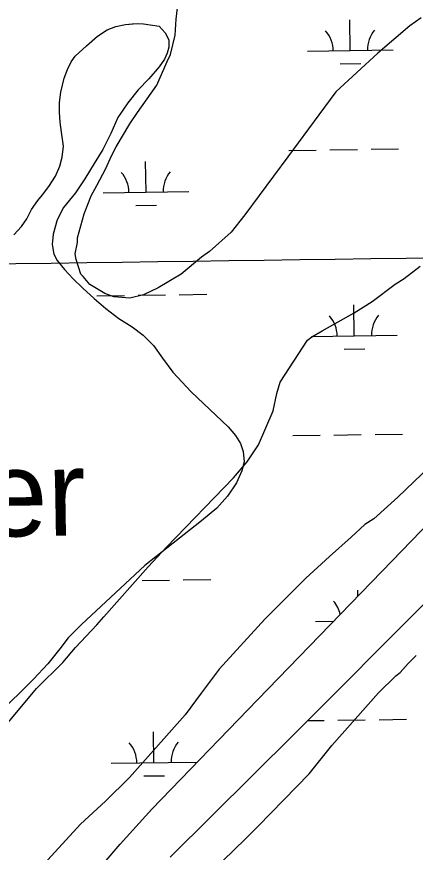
# Model space of a CAD drawing. Extents: x 3767014 to 3805179, y 361544 to 387384.
# Drawn here: x 3792206 to 3792670, y 378689 to 379664 of the extents above; entities that cross this region are included whole.
import ezdxf

# ---------------------------------------------------------------- set-up
doc = ezdxf.new("R2010")
doc.units = 0
for name, color, linetype in [('V-GRID-MAJR', 7, 'Continuous'), ('V-RIVR-IDEN', 7, 'Continuous'), ('V-SITE-VEGE', 7, 'Continuous'), ('V-TOPO-SHOR', 7, 'Continuous'), ('V-WETL-SWMP', 7, 'Continuous')]:
    doc.layers.add(name, color=color, linetype=linetype)

msp = doc.modelspace()

# ---------------------------------------------------------------- linework, layer by layer
at = {"layer": 'V-GRID-MAJR'}
msp.add_spline([(3771088.411, 379085.847), (3773738.277, 379121.596), (3779038.002, 379193.674), (3784337.716, 379266.522), (3789637.419, 379340.141), (3794937.112, 379414.531), (3800236.794, 379489.691), (3802886.631, 379527.561)], degree=3, dxfattribs=at)
at = {"layer": 'V-SITE-VEGE'}
for p, q in [((3792391.741, 379661.061), (3792393.062, 379674.336)), ((3792390.424, 379642.475), (3792391.741, 379661.061)), ((3792677.14, 379662.548), (3792663.871, 379653.248)), ((3792663.871, 379653.248), (3792626.72, 379621.369)), ((3792385.128, 379619.906), (3792390.424, 379642.475)), ((3792626.72, 379621.369), (3792577.63, 379576.208)), ((3792369.217, 379584.056), (3792381.149, 379611.94)), ((3792381.149, 379611.94), (3792385.128, 379619.906)), ((3792346.669, 379552.185), (3792369.217, 379584.056)), ((3792577.63, 379576.208), (3792557.731, 379549.648)), ((3792337.385, 379538.906), (3792346.669, 379552.185)), ((3792557.731, 379549.648), (3792521.92, 379500.512)), ((3792321.47, 379512.347), (3792337.385, 379538.906)), ((3792316.166, 379501.727), (3792321.47, 379512.347)), ((3792309.538, 379487.12), (3792316.166, 379501.727)), ((3792521.92, 379500.512), (3792471.515, 379432.785)), ((3792298.928, 379467.203), (3792309.538, 379487.12)), ((3792292.296, 379455.251), (3792298.928, 379467.203)), ((3792284.346, 379434.007), (3792292.296, 379455.251)), ((3792276.396, 379406.128), (3792284.346, 379434.007)), ((3792471.515, 379432.785), (3792455.596, 379412.866)), ((3792455.596, 379412.866), (3792430.387, 379390.285)), ((3792273.754, 379387.542), (3792276.398, 379400.818)), ((3792276.398, 379400.818), (3792276.396, 379406.128)), ((3792275.083, 379380.907), (3792273.754, 379387.542)), ((3792430.387, 379390.285), (3792421.099, 379383.643)), ((3792280.403, 379363.652), (3792275.083, 379380.907)), ((3792421.099, 379383.643), (3792397.215, 379363.718)), ((3792657.397, 379358.553), (3792675.971, 379373.163)), ((3792283.058, 379360.998), (3792280.403, 379363.652)), ((3792291.028, 379351.713), (3792283.058, 379360.998)), ((3792397.215, 379363.718), (3792370.675, 379347.772)), ((3792646.782, 379351.909), (3792657.397, 379358.553)), ((3792308.289, 379341.102), (3792291.028, 379351.713)), ((3792620.244, 379331.982), (3792646.782, 379351.909)), ((3792318.912, 379337.125), (3792308.289, 379341.102)), ((3792353.425, 379339.799), (3792337.498, 379335.808)), ((3792370.675, 379347.772), (3792353.425, 379339.799)), ((3792337.498, 379335.808), (3792318.912, 379337.125)), ((3792599.013, 379318.697), (3792620.244, 379331.982)), ((3792561.856, 379297.439), (3792599.013, 379318.697)), ((3792544.606, 379286.807), (3792549.912, 379290.793)), ((3792549.912, 379290.793), (3792561.856, 379297.439)), ((3792512.774, 379237.674), (3792544.606, 379286.807)), ((3792508.796, 379224.399), (3792512.774, 379237.674)), ((3792504.827, 379204.484), (3792508.796, 379224.399)), ((3792487.593, 379164.65), (3792504.827, 379204.484)), ((3792474.331, 379144.731), (3792487.593, 379164.65)), ((3792458.412, 379126.14), (3792474.331, 379144.731)), ((3792687.233, 379139.439), (3792650.086, 379103.577)), ((3792380.137, 379045.123), (3792458.412, 379126.14)), ((3792650.086, 379103.577), (3792622.223, 379078.341)), ((3792622.223, 379078.341), (3792611.606, 379071.698)), ((3792611.606, 379071.698), (3792595.687, 379057.087)), ((3792595.687, 379057.087), (3792570.476, 379034.506)), ((3792358.909, 379022.544), (3792380.137, 379045.123)), ((3792570.476, 379034.506), (3792542.613, 379009.269)), ((3792307.173, 378964.106), (3792358.909, 379022.544)), ((3792542.613, 379009.269), (3792494.854, 378961.456)), ((3792299.212, 378954.81), (3792307.173, 378964.106)), ((3792494.854, 378961.456), (3792441.788, 378903.018)), ((3792274.008, 378928.248), (3792299.212, 378954.81)), ((3792259.414, 378910.983), (3792274.008, 378928.248)), ((3792228.9, 378880.435), (3792259.414, 378910.983)), ((3792662.14, 378909.779), (3792671.426, 378919.073)), ((3792441.788, 378903.018), (3792420.564, 378875.131)), ((3792652.855, 378899.156), (3792662.14, 378909.779)), ((3792627.646, 378875.245), (3792647.546, 378895.168)), ((3792647.546, 378895.168), (3792652.855, 378899.156)), ((3792207.675, 378855.202), (3792228.9, 378880.435)), ((3792420.564, 378875.131), (3792401.995, 378849.897)), ((3792573.255, 378814.154), (3792627.646, 378875.245)), ((3792185.126, 378828.639), (3792207.675, 378855.202)), ((3792401.995, 378849.897), (3792336.992, 378776.853)), ((3792546.723, 378780.951), (3792573.255, 378814.154)), ((3792336.992, 378776.853), (3792309.131, 378748.962)), ((3792487.022, 378719.855), (3792546.723, 378780.951)), ((3792309.131, 378748.962), (3792279.941, 378722.397)), ((3792279.941, 378722.397), (3792209.631, 378645.366)), ((3792472.43, 378705.245), (3792487.022, 378719.855)), ((3792429.975, 378664.072), (3792472.43, 378705.245))]:
    msp.add_line(p, q, dxfattribs=at)
at = {"layer": 'V-TOPO-SHOR'}
for points in [[(3792202.432, 379409.671), (3792211.189, 379419.211), (3792217.368, 379428.234), (3792223.031, 379439.318), (3792230.242, 379449.63), (3792235.649, 379456.075), (3792243.116, 379466.128), (3792250.841, 379477.986), (3792255.987, 379489.842), (3792258.559, 379500.152), (3792260.356, 379513.038), (3792257.769, 379529.528), (3792256.217, 379540.866), (3792255.436, 379552.72), (3792255.43, 379563.799), (3792257.228, 379576.169), (3792260.827, 379592.148), (3792264.685, 379602.457), (3792269.062, 379611.223), (3792273.696, 379617.924), (3792287.09, 379630.044), (3792299.968, 379641.132), (3792311.044, 379648.609), (3792321.091, 379652.482), (3792332.687, 379654.806), (3792340.16, 379655.585), (3792346.087, 379656.103), (3792353.302, 379655.591), (3792371.599, 379653.025), (3792378.56, 379645.298), (3792382.947, 379637.054), (3792382.951, 379628.551), (3792381.151, 379621.334), (3792378.062, 379614.375), (3792371.884, 379605.351), (3792359.522, 379591.431), (3792347.416, 379578.797), (3792335.314, 379563.586), (3792323.729, 379546.572), (3792315.236, 379527.757), (3792305.969, 379509.198), (3792295.927, 379492.957), (3792285.116, 379474.912), (3792274.3, 379458.674), (3792260.394, 379441.401), (3792252.93, 379427.222), (3792248.043, 379410.214), (3792247.019, 379398.358), (3792248.829, 379387.02), (3792252.698, 379379.549), (3792261.466, 379369.248), (3792271.521, 379358.172), (3792282.865, 379347.357), (3792296.015, 379335.511), (3792309.68, 379323.663), (3792324.632, 379312.076), (3792340.099, 379302.292), (3792353.247, 379292.507), (3792365.107, 379280.659), (3792375.681, 379265.719), (3792387.543, 379249.493), (3792409.2, 379226.57), (3792452.257, 379185.622), (3792460.767, 379175.576), (3792466.442, 379166.045), (3792469.796, 379156.77), (3792470.835, 379144.918), (3792468.262, 379134.35), (3792461.83, 379120.432), (3792451.53, 379104.965), (3792439.169, 379090.785), (3792421.14, 379075.829), (3792354.942, 379023.998), (3792281.024, 378955.152), (3792265.572, 378939.426), (3792255.786, 378926.536)], [(3792310.104, 378679.749), (3792326.414, 378698.8), (3792363.306, 378739.623), (3792486.42, 378867.148), (3792643.319, 379029.278), (3792687.98, 379075.544)], [(3792384.71, 378683.675), (3792529.186, 378827.146), (3792687.642, 378986.167)], [(3792255.786, 378926.536), (3792241.881, 378909.263), (3792225.14, 378891.216), (3792208.658, 378874.713), (3792191.66, 378858.726)]]:
    msp.add_lwpolyline(points, dxfattribs=at)
at = {"layer": 'V-WETL-SWMP'}
for p, q in [((3792594.638, 379624.5), (3792594.138, 379660.496)), ((3792311.045, 379648.611), (3792321.093, 379652.482)), ((3792321.093, 379652.482), (3792332.688, 379654.807)), ((3792332.688, 379654.807), (3792346.087, 379656.103)), ((3792346.087, 379656.103), (3792353.302, 379655.592)), ((3792353.302, 379655.592), (3792371.6, 379653.025)), ((3792371.6, 379653.025), (3792378.562, 379645.299)), ((3792287.091, 379630.044), (3792299.969, 379641.132)), ((3792299.969, 379641.132), (3792311.045, 379648.611)), ((3792378.562, 379645.299), (3792382.947, 379637.055)), ((3792382.947, 379637.055), (3792382.952, 379628.551)), ((3792273.698, 379617.925), (3792287.091, 379630.044)), ((3792381.152, 379621.335), (3792378.064, 379614.376)), ((3792382.952, 379628.551), (3792381.152, 379621.335)), ((3792544.643, 379623.805), (3792644.633, 379625.194)), ((3792269.063, 379611.223), (3792273.698, 379617.925)), ((3792378.064, 379614.376), (3792371.884, 379605.353)), ((3792260.828, 379592.149), (3792264.687, 379602.459)), ((3792264.687, 379602.459), (3792269.063, 379611.223)), ((3792371.884, 379605.353), (3792359.523, 379591.431)), ((3792582.854, 379608.903), (3792606.851, 379609.237)), ((3792257.229, 379576.17), (3792260.828, 379592.149)), ((3792359.523, 379591.431), (3792347.418, 379578.797)), ((3792255.432, 379563.8), (3792257.229, 379576.17)), ((3792347.418, 379578.797), (3792335.316, 379563.587)), ((3792255.438, 379552.72), (3792255.432, 379563.8)), ((3792335.316, 379563.587), (3792323.729, 379546.573)), ((3792256.218, 379540.866), (3792255.438, 379552.72)), ((3792323.729, 379546.573), (3792315.236, 379527.757)), ((3792257.77, 379529.529), (3792256.218, 379540.866)), ((3792260.356, 379513.038), (3792257.77, 379529.529)), ((3792315.236, 379527.757), (3792305.969, 379509.198)), ((3792258.56, 379500.153), (3792260.356, 379513.038)), ((3792305.969, 379509.198), (3792295.928, 379492.958)), ((3792522.841, 379508.059), (3792554.838, 379508.504)), ((3792570.836, 379508.726), (3792602.833, 379509.17)), ((3792618.831, 379509.393), (3792650.828, 379509.837)), ((3792255.988, 379489.844), (3792258.56, 379500.153)), ((3792356.438, 379459.313), (3792355.938, 379495.31)), ((3792250.841, 379477.987), (3792255.988, 379489.844)), ((3792295.928, 379492.958), (3792285.116, 379474.914)), ((3792243.117, 379466.129), (3792250.841, 379477.987)), ((3792235.65, 379456.075), (3792243.117, 379466.129)), ((3792285.116, 379474.914), (3792274.302, 379458.674)), ((3792230.242, 379449.63), (3792235.65, 379456.075)), ((3792274.302, 379458.674), (3792260.396, 379441.401)), ((3792306.443, 379458.619), (3792406.433, 379460.008)), ((3792223.032, 379439.319), (3792230.242, 379449.63)), ((3792217.369, 379428.235), (3792223.032, 379439.319)), ((3792260.396, 379441.401), (3792252.931, 379427.224)), ((3792344.653, 379443.717), (3792368.651, 379444.05)), ((3792211.19, 379419.212), (3792217.369, 379428.235)), ((3792252.931, 379427.224), (3792248.044, 379410.214)), ((3792202.434, 379409.673), (3792211.19, 379419.212)), ((3792248.044, 379410.214), (3792247.02, 379398.359)), ((3792247.02, 379398.359), (3792248.83, 379387.022)), ((3792248.83, 379387.022), (3792252.7, 379379.551)), ((3792252.7, 379379.551), (3792261.467, 379369.249)), ((3792261.467, 379369.249), (3792271.523, 379358.174)), ((3792271.523, 379358.174), (3792282.867, 379347.357)), ((3792282.867, 379347.357), (3792296.016, 379335.511)), ((3792299.267, 379338.436), (3792331.264, 379338.881)), ((3792347.263, 379339.103), (3792379.259, 379339.548)), ((3792395.258, 379339.77), (3792427.255, 379340.214)), ((3792296.016, 379335.511), (3792309.68, 379323.665)), ((3792309.68, 379323.665), (3792324.633, 379312.077)), ((3792599.259, 379291.857), (3792598.759, 379327.853)), ((3792324.633, 379312.077), (3792340.099, 379302.293)), ((3792340.099, 379302.293), (3792353.247, 379292.508)), ((3792353.247, 379292.508), (3792365.107, 379280.661)), ((3792549.264, 379291.162), (3792649.254, 379292.551)), ((3792365.107, 379280.661), (3792375.681, 379265.721)), ((3792587.475, 379276.261), (3792611.472, 379276.594)), ((3792375.681, 379265.721), (3792387.544, 379249.494)), ((3792387.544, 379249.494), (3792409.202, 379226.571)), ((3792409.202, 379226.571), (3792452.259, 379185.623)), ((3792452.259, 379185.623), (3792460.768, 379175.578)), ((3792460.768, 379175.578), (3792466.443, 379166.046)), ((3792527.462, 379175.416), (3792559.458, 379175.861)), ((3792575.457, 379176.083), (3792607.454, 379176.527)), ((3792623.452, 379176.75), (3792655.449, 379177.194)), ((3792466.443, 379166.046), (3792469.798, 379156.771)), ((3792469.798, 379156.771), (3792470.835, 379144.918)), ((3792470.835, 379144.918), (3792468.264, 379134.352)), ((3792468.264, 379134.352), (3792461.83, 379120.433)), ((3792461.83, 379120.433), (3792451.531, 379104.966)), ((3792451.531, 379104.966), (3792439.17, 379090.786)), ((3792439.17, 379090.786), (3792421.14, 379075.83)), ((3792421.14, 379075.83), (3792354.943, 379023.998)), ((3792643.32, 379029.278), (3792687.982, 379075.545)), ((3792486.42, 378867.148), (3792643.32, 379029.278)), ((3792354.943, 379023.998), (3792281.024, 378955.154)), ((3792399.879, 379007.127), (3792431.876, 379007.571)), ((3792335.874, 379006.238), (3792335.885, 379006.238)), ((3792351.884, 379006.46), (3792383.88, 379006.905)), ((3792603.479, 378988.109), (3792603.38, 378995.21)), ((3792687.643, 378986.169), (3792529.187, 378827.147)), ((3792553.885, 378958.519), (3792575.13, 378958.815)), ((3792281.024, 378955.154), (3792265.572, 378939.426)), ((3792265.572, 378939.426), (3792255.787, 378926.536)), ((3792255.787, 378926.536), (3792241.881, 378909.263)), ((3792241.881, 378909.263), (3792225.141, 378891.216)), ((3792225.141, 378891.216), (3792208.659, 378874.714)), ((3792208.659, 378874.714), (3792191.66, 378858.728)), ((3792363.308, 378739.623), (3792486.42, 378867.148)), ((3792544.936, 378842.952), (3792564.079, 378843.218)), ((3792580.078, 378843.44), (3792612.075, 378843.885)), ((3792628.073, 378844.107), (3792660.07, 378844.551)), ((3792365.68, 378794.027), (3792365.18, 378830.024)), ((3792529.187, 378827.147), (3792384.711, 378683.677)), ((3792315.684, 378793.333), (3792415.675, 378794.722)), ((3792353.895, 378778.431), (3792377.893, 378778.765)), ((3792326.415, 378698.8), (3792363.308, 378739.623)), ((3792310.105, 378679.75), (3792326.415, 378698.8))]:
    msp.add_line(p, q, dxfattribs=at)
for centre, start, end in [((3792539.394, 379624.207), 0.024037, 41.567696), ((3792649.869, 379625.742), 140.024034, 181.567693), ((3792301.194, 379459.021), 0.024037, 41.567696), ((3792411.669, 379460.555), 140.024034, 181.567693), ((3792544.015, 379291.564), 0.024037, 41.567696), ((3792654.49, 379293.099), 140.024034, 181.567693), ((3792548.636, 378958.921), 13.101404, 41.567696), ((3792310.435, 378793.735), 0.024037, 41.567696), ((3792420.911, 378795.269), 140.024034, 181.567693)]:
    msp.add_arc(centre, 35.246, start, end, dxfattribs=at)

# ---------------------------------------------------------------- texts
at = {"layer": 'V-RIVR-IDEN'}
msp.add_text('Water', height=100, rotation=0.919589, dxfattribs=at).set_placement((3791930.049, 379053.523))

doc.saveas('drawing.dxf')
